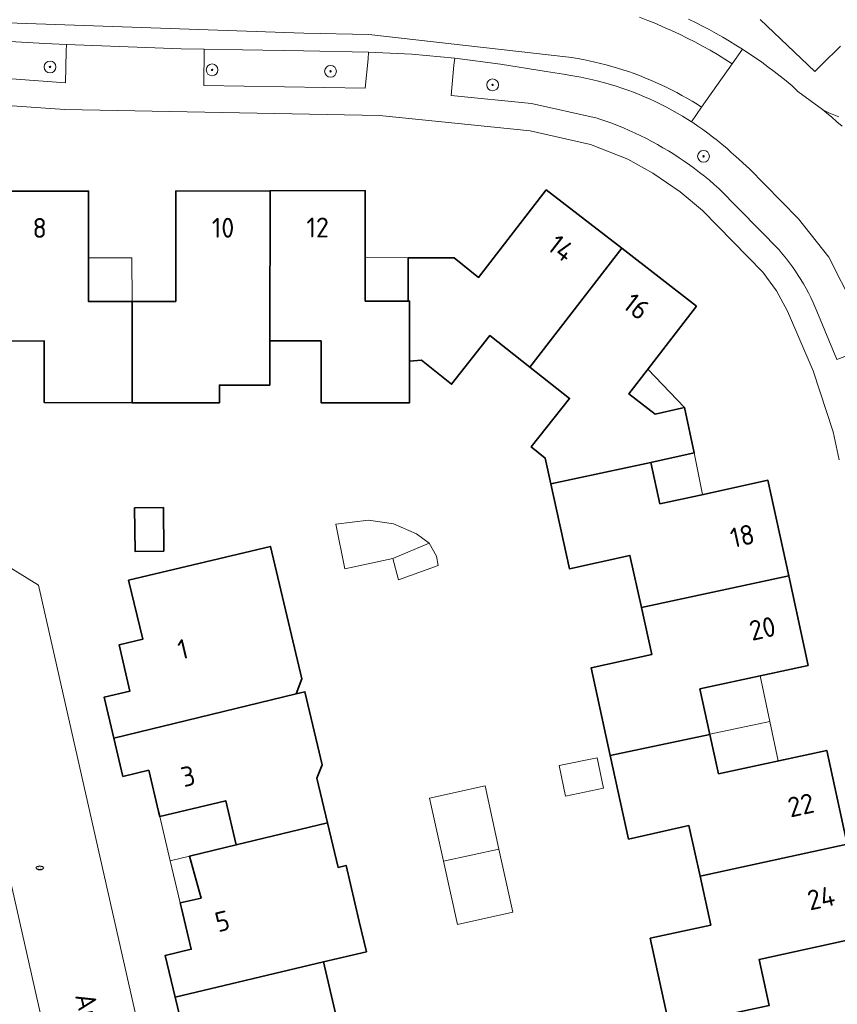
# Model space of a CAD drawing. Header units: metres. Extents: x 152610 to 160096, y 456114 to 462495.
# Tile 515 of 938: x 158282 to 158338, y 459881 to 459948. Entities that reach past the tile are written whole.
import ezdxf
from ezdxf.enums import TextEntityAlignment as Align

# ---------------------------------------------------------------- set-up
doc = ezdxf.new("R2010")
doc.units = ezdxf.units.M
doc.header["$LTSCALE"] = 0.5
doc.layers.get('0').update_dxf_attribs({"linetype": 'CONTINUOUS'})
for name, color, linetype, lineweight in [('B-PV-GR-BOOM-S', 251, 'CONTINUOUS', 25), ('B-PV-IE-MEUBILAIR-S', 251, 'CONTINUOUS', 25), ('B-PV-OG-BEBOUWING-GV', 6, 'CONTINUOUS', 35), ('B-PV-OG-BEBOUWING-T18', 1, 'CONTINUOUS', 18), ('B-PV-OG-BEBOUWING_OVERBOUWING-GV', 251, 'CONTINUOUS', 18), ('B-PV-OG-BEBOUWING_SCHUUR-GV', 251, 'CONTINUOUS', 18), ('B-PV-OG-TERREIN_BEGROEID-GV', 251, 'CONTINUOUS', 18), ('B-PV-OG-TOPOGRAFIE-T18', 1, 'CONTINUOUS', 18), ('B-PV-VH-GESLOTENVERHARDING_ASFALT-GV', 251, 'CONTINUOUS', 18), ('B-PV-VH-OPENVERHARDING_BETONSTRAATSTEEN-GV', 251, 'CONTINUOUS', 18), ('B-PV-VH-OPENVERHARDING_TEGEL-GV', 251, 'CONTINUOUS', 18)]:
    doc.layers.add(name, color=color, linetype=linetype, lineweight=lineweight)
doc.styles.add('NLCS-ISO', font='NLCS-ISO.ttf')
doc.styles.add('NLCS-ISO-M750-T18', font='NLCS-ISO.ttf', dxfattribs={"height": 1.35})

# ---------------------------------------------------------------- blocks, each defined once
blk = doc.blocks.new('SIE-MEUBILAIR_PUT_RIOOLPUT-SO')
blk.add_ellipse((0, 0), major_axis=(1.25, 0), ratio=0.54)
at = {"style": 'NLCS-ISO'}
blk.add_text('ri', height=0.75, dxfattribs=at).set_placement((-0.04, 0.07), align=Align.MIDDLE_CENTER)
blk = doc.blocks.new('SGR-BOOM_GBKN-SO')
at = {"linetype": 'ByBlock', "lineweight": 18}
h = blk.add_hatch(color=0, dxfattribs=at)
h.dxf.hatch_style = 1
edge = h.paths.add_edge_path()
edge.add_arc((0, 0), 0.25, 0, 360)
at = {"color": 0, "linetype": 'ByBlock', "lineweight": 18}
for radius in [2, 0.25]:
    blk.add_circle((0, 0), radius, dxfattribs=at)
at = {"color": 0, "linetype": 'ByBlock', "lineweight": 18, "style": 'NLCS-ISO'}
blk.add_attdef('SOORT', (2.5, 0), '', height=1.5, dxfattribs=at)

msp = doc.modelspace()

# ---------------------------------------------------------------- linework, layer by layer
at = {"layer": 'B-PV-OG-BEBOUWING-GV', "flags": 128}
for points in [[(158287.065, 459932.24), (158287.06, 459936.24), (158280.43, 459936.24), (158280.46, 459926.06), (158284.06, 459926.07), (158284.06, 459921.88), (158290.012, 459921.875), (158290.033, 459928.745), (158290.018, 459928.745), (158287.07, 459928.74)], [(158299.363, 459926.07), (158299.389, 459936.26), (158292.98, 459936.24), (158292.98, 459928.75), (158290.033, 459928.745), (158290.012, 459921.875), (158295.95, 459921.87), (158295.95, 459923.07), (158299.363, 459923.07)], [(158305.842, 459931.691), (158305.83, 459936.28), (158299.389, 459936.26), (158299.363, 459926.07), (158302.85, 459926.07), (158302.85, 459921.87), (158308.709, 459921.87), (158308.86, 459921.87), (158308.859, 459924.699), (158308.858, 459928.77), (158308.76, 459928.77), (158305.85, 459928.77)], [(158323.254, 459932.355), (158318.13, 459936.32), (158313.54, 459930.38), (158311.89, 459931.71), (158308.75, 459931.699), (158308.76, 459928.77), (158308.858, 459928.77), (158308.859, 459924.699), (158309.66, 459924.75), (158311.71, 459923.13), (158314.31, 459926.43), (158317.025, 459924.287)], [(158328.34, 459928.42), (158323.254, 459932.355), (158317.025, 459924.287), (158319.72, 459922.16), (158317.11, 459918.87), (158318.07, 459918.11), (158318.452, 459916.36), (158325.24, 459917.82), (158328.18, 459918.46), (158327.51, 459921.54), (158327.312, 459921.496), (158325.53, 459921.1), (158323.75, 459922.48), (158324.605, 459923.587)], [(158325.85, 459915), (158325.24, 459917.82), (158318.452, 459916.36), (158319.71, 459910.6), (158323.81, 459911.51), (158324.589, 459907.962), (158334.592, 459910.11), (158333.18, 459916.61), (158328.798, 459915.647)], [(158292.173, 459911.797), (158292.14, 459914.758), (158290.185, 459914.736), (158290.218, 459911.776)], [(158289.784, 459909.822), (158290.737, 459905.812), (158289.13, 459905.43), (158289.87, 459902.29), (158288.12, 459901.88), (158288.78, 459899.106), (158301.163, 459902.112), (158301.542, 459903.117), (158299.413, 459912.112)], [(158335.91, 459904.04), (158334.592, 459910.11), (158324.589, 459907.962), (158325.29, 459904.77), (158321.18, 459903.87), (158322.481, 459897.92), (158329.246, 459899.348), (158328.57, 459902.44)], [(158302.914, 459897.297), (158301.746, 459902.253), (158301.163, 459902.112), (158288.78, 459899.106), (158289.4, 459896.5), (158291.15, 459896.92), (158291.816, 459894.13), (158291.9, 459893.78), (158296.38, 459894.85), (158297.09, 459891.853), (158303.279, 459893.343), (158302.55, 459896.39)], [(158329.83, 459896.68), (158329.246, 459899.348), (158322.481, 459897.92), (158323.72, 459892.25), (158327.82, 459893.16), (158328.572, 459889.729), (158338.556, 459891.898), (158337.17, 459898.27), (158334.228, 459897.633)], [(158292.944, 459881.519), (158303.004, 459883.908), (158305.922, 459884.601), (158305.436, 459886.661), (158304.54, 459890.459), (158304, 459890.33), (158303.279, 459893.343), (158297.09, 459891.853), (158293.926, 459891.091), (158294.698, 459888.248), (158293.28, 459887.91), (158293.364, 459887.56), (158294.03, 459884.77), (158292.27, 459884.35)], [(158339.91, 459885.67), (158338.556, 459891.898), (158328.572, 459889.729), (158329.3, 459886.41), (158325.19, 459885.51), (158326.51, 459879.493), (158333.258, 459880.946), (158332.58, 459884.07)], [(158304.33, 459878.29), (158303.004, 459883.908), (158292.944, 459881.519), (158293.55, 459878.97), (158295.3, 459879.39), (158296.04, 459876.24), (158297.482, 459876.578), (158298.173, 459873.645), (158307.42, 459875.83), (158306.72, 459878.85)]]:
    msp.add_lwpolyline(points, close=True, dxfattribs=at)
at = {"layer": 'B-PV-OG-BEBOUWING_OVERBOUWING-GV', "flags": 128}
for points in [[(158290.033, 459928.745), (158290.005, 459931.718), (158287.066, 459931.712), (158287.07, 459928.74), (158290.018, 459928.745)], [(158308.75, 459931.699), (158305.842, 459931.763), (158305.842, 459931.691), (158305.85, 459928.77), (158308.76, 459928.77)], [(158327.51, 459921.54), (158325.039, 459924.148), (158324.605, 459923.587), (158323.75, 459922.48), (158325.53, 459921.1), (158327.312, 459921.496)], [(158328.738, 459915.634), (158328.18, 459918.46), (158325.24, 459917.82), (158325.85, 459915)], [(158307.715, 459911.304), (158310.177, 459912.348), (158309.319, 459912.964), (158307.764, 459913.646), (158306.063, 459913.905), (158303.849, 459913.634), (158304.452, 459910.599)], [(158329.243, 459899.362), (158333.315, 459900.231), (158332.652, 459903.33), (158328.57, 459902.44)], [(158333.887, 459897.559), (158333.315, 459900.231), (158329.243, 459899.362), (158329.246, 459899.348), (158329.83, 459896.68)], [(158311.157, 459890.744), (158314.924, 459891.572), (158313.983, 459895.857), (158310.216, 459895.029)], [(158292.608, 459890.767), (158293.926, 459891.091), (158297.09, 459891.853), (158296.38, 459894.85), (158291.9, 459893.78)], [(158294.698, 459888.248), (158293.926, 459891.091), (158292.608, 459890.767), (158293.28, 459887.91)]]:
    msp.add_lwpolyline(points, close=True, dxfattribs=at)
at = {"layer": 'B-PV-OG-BEBOUWING_SCHUUR-GV', "flags": 128}
for points in [[(158310.675, 459911.464), (158310.177, 459912.348), (158307.715, 459911.304), (158308.095, 459909.859), (158310.792, 459910.82)], [(158322.029, 459895.696), (158321.597, 459897.775), (158319, 459897.235), (158319.432, 459895.156)], [(158315.865, 459887.287), (158314.924, 459891.572), (158311.157, 459890.744), (158312.098, 459886.46)]]:
    msp.add_lwpolyline(points, close=True, dxfattribs=at)
at = {"layer": 'B-PV-OG-TERREIN_BEGROEID-GV', "flags": 128}
for points in [[(158282.122, 459946.368), (158280.147, 459946.517), (158279.99, 459944), (158285.49, 459943.6), (158285.55, 459945.75), (158285.56, 459946.2), (158284.1, 459946.25)], [(158294.919, 459945.871), (158294.894, 459943.404), (158305.83, 459943.22), (158306.04, 459945.229), (158306.06, 459945.674), (158301.649, 459945.767), (158297.504, 459945.822)]]:
    msp.add_lwpolyline(points, close=True, dxfattribs=at)
for points in [[(158339.012, 459928.411), (158337.306, 459931.75), (158335.258, 459934.347), (158332.952, 459936.718), (158331.92, 459937.75), (158331, 459938.59), (158330.696, 459938.87), (158330.387, 459939.144), (158330.073, 459939.411), (158329.754, 459939.673), (158329.429, 459939.928), (158329.1, 459940.177), (158328.766, 459940.42), (158328.427, 459940.656), (158328.084, 459940.886), (158327.989, 459940.947), (158327.737, 459941.109), (158327.385, 459941.325), (158327.029, 459941.534), (158326.669, 459941.736), (158326.305, 459941.931), (158325.938, 459942.12), (158325.567, 459942.301), (158325.192, 459942.474), (158324.814, 459942.641), (158324.433, 459942.8), (158324.049, 459942.952), (158323.663, 459943.096), (158323.273, 459943.233), (158322.881, 459943.362), (158322.486, 459943.484), (158322.089, 459943.598), (158321.69, 459943.704), (158321.29, 459943.802), (158320.887, 459943.893), (158320.482, 459943.975), (158320.076, 459944.051), (158319.669, 459944.118), (158319.31, 459944.17), (158318.13, 459944.36), (158315.037, 459944.856), (158311.931, 459945.258), (158311.87, 459944.799), (158311.68, 459942.72), (158317.14, 459942.18), (158321.6, 459941.185), (158321.772, 459941.128), (158322.177, 459940.988), (158322.579, 459940.841), (158322.978, 459940.686), (158323.375, 459940.524), (158323.768, 459940.354), (158324.159, 459940.177), (158324.545, 459939.993), (158324.929, 459939.801), (158325.308, 459939.603), (158325.684, 459939.397), (158326.056, 459939.185), (158326.424, 459938.965), (158326.788, 459938.739), (158327.147, 459938.506), (158327.502, 459938.266), (158327.853, 459938.019), (158328.199, 459937.767), (158328.54, 459937.507), (158328.876, 459937.242), (158329.207, 459936.97), (158329.533, 459936.692), (158329.854, 459936.408), (158333.96, 459932.22), (158334.001, 459932.173), (158334.223, 459931.91), (158334.439, 459931.641), (158334.649, 459931.368), (158334.852, 459931.09), (158335.049, 459930.807), (158335.239, 459930.52), (158335.422, 459930.229), (158335.599, 459929.933), (158335.769, 459929.633), (158335.931, 459929.33), (158336.087, 459929.022), (158336.235, 459928.712), (158336.376, 459928.397), (158336.51, 459928.08), (158337.849, 459924.803), (158340.173, 459925.664)], [(158288.16, 459861.26), (158283.56, 459881.48), (158281.2, 459891.907)]]:
    msp.add_lwpolyline(points, dxfattribs=at)
at = {"layer": 'B-PV-VH-GESLOTENVERHARDING_ASFALT-GV', "flags": 128}
for points in [[(158280.251, 459947.713), (158301.674, 459946.971), (158306.086, 459946.874), (158319.473, 459945.359), (158319.866, 459945.302), (158320.258, 459945.237), (158320.649, 459945.166), (158321.038, 459945.087), (158321.426, 459945.002), (158321.813, 459944.91), (158322.198, 459944.812), (158322.58, 459944.706), (158322.962, 459944.594), (158323.341, 459944.475), (158323.717, 459944.349), (158324.092, 459944.217), (158324.464, 459944.078), (158324.834, 459943.933), (158325.201, 459943.781), (158325.565, 459943.622), (158325.927, 459943.458), (158326.285, 459943.287), (158326.641, 459943.109), (158326.993, 459942.926), (158327.342, 459942.736), (158327.687, 459942.54), (158328.029, 459942.338), (158328.368, 459942.13), (158328.682, 459941.929), (158330.765, 459944.884), (158330.757, 459944.889), (158330.26, 459945.202), (158329.758, 459945.505), (158329.25, 459945.8), (158328.737, 459946.086), (158328.22, 459946.363), (158327.697, 459946.63), (158327.17, 459946.888), (158326.638, 459947.137), (158326.102, 459947.376), (158325.562, 459947.606), (158325.018, 459947.826), (158324.47, 459948.037)], [(158324.47, 459948.037), (158325.018, 459947.826), (158325.562, 459947.606), (158326.102, 459947.376), (158326.638, 459947.137), (158327.17, 459946.888), (158327.697, 459946.63), (158328.22, 459946.363), (158328.737, 459946.086), (158329.25, 459945.8), (158329.758, 459945.505), (158330.26, 459945.202), (158330.757, 459944.889), (158330.765, 459944.884), (158331.457, 459945.865), (158331.014, 459946.145), (158330.567, 459946.419), (158330.116, 459946.686), (158329.66, 459946.946), (158329.201, 459947.199), (158328.738, 459947.445), (158328.271, 459947.684), (158327.801, 459947.916)], [(158282.122, 459946.368), (158284.1, 459946.25), (158285.56, 459946.2), (158293.36, 459945.9), (158294.919, 459945.871), (158297.504, 459945.822), (158301.649, 459945.767), (158306.06, 459945.674), (158309, 459945.535), (158311.931, 459945.258), (158315.037, 459944.856), (158318.13, 459944.36), (158319.31, 459944.17), (158319.669, 459944.118), (158320.076, 459944.051), (158320.482, 459943.975), (158320.887, 459943.893), (158321.29, 459943.802), (158321.69, 459943.704), (158322.089, 459943.598), (158322.486, 459943.484), (158322.881, 459943.362), (158323.273, 459943.233), (158323.663, 459943.096), (158324.049, 459942.952), (158324.433, 459942.8), (158324.814, 459942.641), (158325.192, 459942.474), (158325.567, 459942.301), (158325.938, 459942.12), (158326.305, 459941.931), (158326.669, 459941.736), (158327.029, 459941.534), (158327.385, 459941.325), (158327.737, 459941.109), (158327.989, 459940.947), (158328.682, 459941.929), (158328.368, 459942.13), (158328.029, 459942.338), (158327.687, 459942.54), (158327.342, 459942.736), (158326.993, 459942.926), (158326.641, 459943.109), (158326.285, 459943.287), (158325.927, 459943.458), (158325.565, 459943.622), (158325.201, 459943.781), (158324.834, 459943.933), (158324.464, 459944.078), (158324.092, 459944.217), (158323.717, 459944.349), (158323.341, 459944.475), (158322.962, 459944.594), (158322.58, 459944.706), (158322.198, 459944.812), (158321.813, 459944.91), (158321.426, 459945.002), (158321.038, 459945.087), (158320.649, 459945.166), (158320.258, 459945.237), (158319.866, 459945.302), (158319.473, 459945.359), (158306.086, 459946.874), (158301.674, 459946.971), (158280.251, 459947.713)], [(158338.216, 459940.637), (158337.87, 459940.946), (158337.519, 459941.249), (158337.163, 459941.545), (158336.884, 459941.771), (158335.21, 459943), (158334.837, 459943.384), (158334.431, 459943.716), (158334.021, 459944.043), (158333.605, 459944.363), (158333.185, 459944.676), (158332.76, 459944.983), (158332.33, 459945.284), (158331.896, 459945.578), (158331.457, 459945.865), (158330.765, 459944.884), (158328.682, 459941.929), (158327.989, 459940.947), (158328.084, 459940.886), (158328.427, 459940.656), (158328.766, 459940.42), (158329.1, 459940.177), (158329.429, 459939.928), (158329.754, 459939.673), (158330.073, 459939.411), (158330.387, 459939.144), (158330.696, 459938.87), (158331, 459938.59), (158331.92, 459937.75), (158332.952, 459936.718), (158335.258, 459934.347), (158337.306, 459931.75), (158339.012, 459928.411)]]:
    msp.add_lwpolyline(points, dxfattribs=at)
at = {"layer": 'B-PV-VH-OPENVERHARDING_BETONSTRAATSTEEN-GV', "flags": 128}
for points in [[(158338.004, 459941.282), (158337.774, 459941.365), (158337.547, 459941.455), (158337.322, 459941.553), (158337.101, 459941.659), (158336.884, 459941.771), (158337.163, 459941.545), (158337.519, 459941.249), (158337.87, 459940.946), (158338.216, 459940.637)], [(158281.2, 459891.907), (158283.56, 459881.48), (158288.16, 459861.26), (158288.235, 459860.931), (158294.346, 459862.316), (158294.263, 459862.684), (158283.66, 459909.49), (158280.87, 459911.2)]]:
    msp.add_lwpolyline(points, dxfattribs=at)
at = {"layer": 'B-PV-VH-OPENVERHARDING_TEGEL-GV', "flags": 128}
for points in [[(158327.801, 459947.916), (158328.271, 459947.684), (158328.738, 459947.445), (158329.201, 459947.199), (158329.66, 459946.946), (158330.116, 459946.686), (158330.567, 459946.419), (158331.014, 459946.145), (158331.457, 459945.865), (158331.896, 459945.578), (158332.33, 459945.284), (158332.76, 459944.983), (158333.185, 459944.676), (158333.605, 459944.363), (158334.021, 459944.043), (158334.431, 459943.716), (158334.837, 459943.384), (158335.21, 459943), (158336.884, 459941.771), (158337.101, 459941.659), (158337.322, 459941.553), (158337.547, 459941.455), (158337.774, 459941.365), (158338.004, 459941.282)], [(158338.1, 459946.071), (158336.81, 459944.8), (158336.369, 459944.365), (158332.646, 459947.883)], [(158340.173, 459925.664), (158337.849, 459924.803), (158336.51, 459928.08), (158336.376, 459928.397), (158336.235, 459928.712), (158336.087, 459929.022), (158335.931, 459929.33), (158335.769, 459929.633), (158335.599, 459929.933), (158335.422, 459930.229), (158335.239, 459930.52), (158335.049, 459930.807), (158334.852, 459931.09), (158334.649, 459931.368), (158334.439, 459931.641), (158334.223, 459931.91), (158334.001, 459932.173), (158333.96, 459932.22), (158329.854, 459936.408), (158329.533, 459936.692), (158329.207, 459936.97), (158328.876, 459937.242), (158328.54, 459937.507), (158328.199, 459937.767), (158327.853, 459938.019), (158327.502, 459938.266), (158327.147, 459938.506), (158326.788, 459938.739), (158326.424, 459938.965), (158326.056, 459939.185), (158325.684, 459939.397), (158325.308, 459939.603), (158324.929, 459939.801), (158324.545, 459939.993), (158324.159, 459940.177), (158323.768, 459940.354), (158323.375, 459940.524), (158322.978, 459940.686), (158322.579, 459940.841), (158322.177, 459940.988), (158321.772, 459941.128), (158321.6, 459941.185), (158317.14, 459942.18), (158311.68, 459942.72), (158311.87, 459944.799), (158311.931, 459945.258), (158309, 459945.535), (158306.06, 459945.674), (158306.04, 459945.229), (158305.83, 459943.22), (158294.894, 459943.404), (158294.919, 459945.871), (158293.36, 459945.9), (158285.56, 459946.2), (158285.55, 459945.75), (158285.49, 459943.6), (158279.99, 459944)], [(158277.93, 459942.31), (158285.45, 459941.77), (158306.82, 459941.38), (158317.05, 459940.34), (158321.14, 459939.41), (158323.67, 459938.4), (158325.37, 459937.45), (158327.22, 459936.18), (158328.74, 459934.93), (158332.83, 459930.73), (158333.756, 459929.462), (158334.52, 459928.09), (158336.26, 459924.04), (158337.61, 459919.89), (158338.023, 459917.992)]]:
    msp.add_lwpolyline(points, dxfattribs=at)

# ---------------------------------------------------------------- block references
at = {"layer": 'B-PV-GR-BOOM-S', "xscale": 0.2, "yscale": 0.2, "zscale": 0.2}
for p in [(158284.45, 459944.67), (158295.45, 459944.47), (158303.49, 459944.37), (158314.49, 459943.45), (158328.81, 459938.6)]:
    msp.add_blockref('SGR-BOOM_GBKN-SO', p, dxfattribs=at)
at = {"layer": 'B-PV-IE-MEUBILAIR-S', "xscale": 0.2, "yscale": 0.2, "zscale": 0.2}
msp.add_blockref('SIE-MEUBILAIR_PUT_RIOOLPUT-SO', (158283.751, 459890.295), dxfattribs=at)

# ---------------------------------------------------------------- texts
at = {"layer": 'B-PV-OG-BEBOUWING-T18', "style": 'NLCS-ISO-M750-T18'}
msp.add_text('8', height=1.35, dxfattribs=at).set_placement((158283.745, 459933.74), align=Align.MIDDLE)
for s, rotation, p in [('10', 0.2, (158296.192, 459933.75)), ('12', 0.2, (158302.617, 459933.77)), ('14', 322.2, (158319.162, 459932.36)), ('16', 322.3, (158324.267, 459928.41)), ('18', 12.3, (158331.443, 459912.829)), ('20', 12.3, (158332.808, 459906.545)), ('1', 13.4, (158293.466, 459905.145)), ('3', 13.4, (158293.817, 459896.524)), ('22', 12.3, (158335.42, 459894.553)), ('24', 12.3, (158336.79, 459888.253)), ('5', 13.4, (158296.146, 459886.674))]:
    msp.add_text(s, height=1.35, rotation=rotation, dxfattribs=at).set_placement(p, align=Align.MIDDLE)
at = {"layer": 'B-PV-OG-TOPOGRAFIE-T18', "style": 'NLCS-ISO-M750-T18'}
msp.add_text('Augustijnenhove', height=1.35, rotation=283.1, dxfattribs=at).set_placement((158288.049, 459875.496), align=Align.MIDDLE)

doc.saveas('drawing.dxf')
